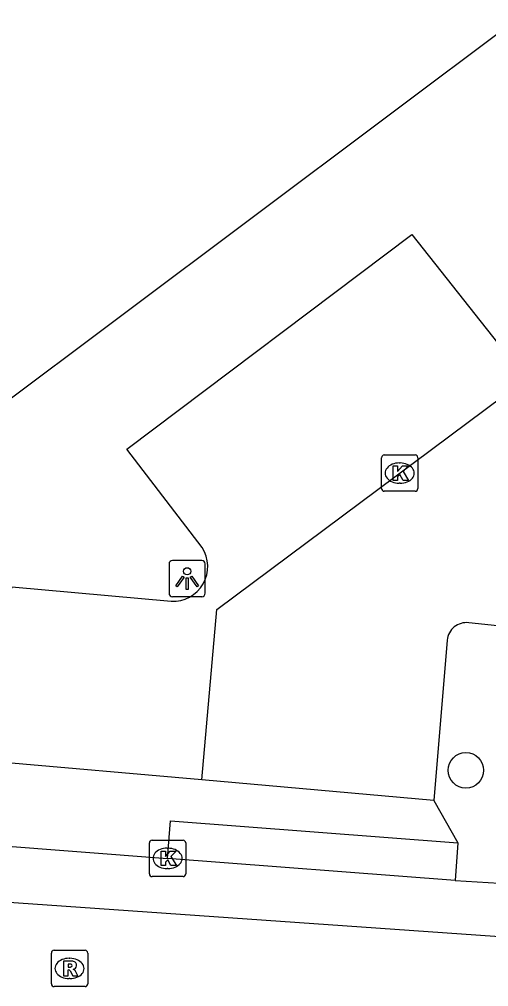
# Model space of a CAD drawing. Extents: x 159961 to 160856, y 382704 to 383353.
# Drawn here: x 160588.94 to 160601.87, y 382938.06 to 382964.7 of the extents above; entities that cross this region are included whole.
import ezdxf

# ---------------------------------------------------------------- set-up
doc = ezdxf.new("R2010")
doc.units = 0
for name, color, linetype in [('IMGEO_Boom', 7, 'Continuous'), ('IMGEO_Kolk', 7, 'Continuous'), ('IMGEO_Lichtpunt', 7, 'Continuous'), ('IMGEO_Pand', 7, 'Continuous'), ('IMGEO_Rijbaan_lokaal_gesloten', 7, 'Continuous'), ('IMGEO_Rijbaan_lokaal_open', 7, 'Continuous'), ('IMGEO_Rioolput', 7, 'Continuous'), ('IMGEO_Voetpad_open', 7, 'Continuous')]:
    doc.layers.add(name, color=color, linetype=linetype)

msp = doc.modelspace()

# ---------------------------------------------------------------- linework, layer by layer
at = {"layer": 'IMGEO_Boom'}
msp.add_circle((160601.244, 382944.017), 0.489, dxfattribs=at)
at = {"layer": 'IMGEO_Kolk'}
for p, q in [((160598.919, 382951.776), (160598.919, 382952.628)), ((160598.994, 382952.702), (160599.846, 382952.702)), ((160599.92, 382952.628), (160599.92, 382951.776)), ((160599.407, 382952.482), (160599.432, 382952.482)), ((160599.846, 382951.702), (160598.994, 382951.702)), ((160599.43, 382951.922), (160599.405, 382951.922)), ((160592.523, 382941.165), (160592.523, 382942.017)), ((160592.598, 382942.091), (160593.45, 382942.091)), ((160593.011, 382941.871), (160593.036, 382941.871)), ((160593.524, 382942.017), (160593.524, 382941.165)), ((160593.034, 382941.311), (160593.009, 382941.311)), ((160593.45, 382941.091), (160592.598, 382941.091))]:
    msp.add_line(p, q, dxfattribs=at)
for points in [[(160598.919, 382951.776), (160598.919, 382952.628)], [(160598.994, 382952.702), (160599.846, 382952.702)], [(160599.92, 382952.628), (160599.92, 382951.776)], [(160599.24, 382952.402), (160599.363, 382952.402), (160599.363, 382952.251), (160599.493, 382952.402), (160599.657, 382952.402), (160599.511, 382952.251), (160599.664, 382952.002), (160599.512, 382952.002), (160599.427, 382952.166), (160599.363, 382952.099), (160599.363, 382952.002), (160599.24, 382952.002), (160599.24, 382952.402)], [(160599.846, 382951.702), (160598.994, 382951.702)], [(160592.523, 382941.165), (160592.523, 382942.017)], [(160592.598, 382942.091), (160593.45, 382942.091)], [(160593.524, 382942.017), (160593.524, 382941.165)], [(160592.844, 382941.791), (160592.967, 382941.791), (160592.967, 382941.64), (160593.097, 382941.791), (160593.261, 382941.791), (160593.115, 382941.64), (160593.268, 382941.391), (160593.116, 382941.391), (160593.031, 382941.555), (160592.967, 382941.488), (160592.967, 382941.391), (160592.844, 382941.391), (160592.844, 382941.791)], [(160593.45, 382941.091), (160592.598, 382941.091)]]:
    msp.add_lwpolyline(points, dxfattribs=at)
for centre, start, end in [((160598.996, 382952.626), 91.552, 178.448), ((160598.996, 382952.626), 91.552, 178.448), ((160599.844, 382952.626), 1.552, 88.448), ((160599.844, 382952.626), 1.552, 88.448), ((160598.996, 382951.778), 181.552, 268.448), ((160598.996, 382951.778), 181.552, 268.448), ((160599.844, 382951.778), 271.552, 358.448), ((160599.844, 382951.778), 271.552, 358.448), ((160592.6, 382942.015), 91.552, 178.448), ((160592.6, 382942.015), 91.552, 178.448), ((160593.448, 382942.015), 1.552, 88.448), ((160593.448, 382942.015), 1.552, 88.448), ((160592.6, 382941.167), 181.552, 268.448), ((160592.6, 382941.167), 181.552, 268.448), ((160593.448, 382941.167), 271.552, 358.448), ((160593.448, 382941.167), 271.552, 358.448)]:
    msp.add_arc(centre, 0.0765, start, end, dxfattribs=at)
for centre, major_axis, ratio, start_param, end_param in [((160599.406, 382952.202), (-0.387, 0.002), 0.722429, 4.712389, 7.853982), ((160599.431, 382952.202), (-0.39, 0.002), 0.717154, 1.570796, 4.712389), ((160593.01, 382941.591), (-0.387, 0.002), 0.722429, 4.712389, 7.853982), ((160593.035, 382941.591), (-0.39, 0.002), 0.717154, 1.570796, 4.712389)]:
    msp.add_ellipse(centre, major_axis=major_axis, ratio=ratio, start_param=start_param, end_param=end_param, dxfattribs=at)
at = {"layer": 'IMGEO_Lichtpunt'}
for p, q in [((160593.064, 382949.701), (160593.064, 382948.894)), ((160593.064, 382949.701), (160593.064, 382948.894)), ((160593.966, 382949.796), (160593.158, 382949.796)), ((160593.966, 382949.796), (160593.158, 382949.796)), ((160594.06, 382948.894), (160594.06, 382949.701)), ((160594.06, 382948.894), (160594.06, 382949.701)), ((160593.158, 382948.8), (160593.966, 382948.8)), ((160593.158, 382948.8), (160593.966, 382948.8))]:
    msp.add_line(p, q, dxfattribs=at)
for points in [[(160593.438, 382949.365), (160593.477, 382949.337), (160593.289, 382949.075), (160593.251, 382949.102), (160593.438, 382949.365)], [(160593.54, 382949.317), (160593.587, 382949.317), (160593.587, 382948.995), (160593.54, 382948.995), (160593.54, 382949.317)], [(160593.65, 382949.337), (160593.688, 382949.364), (160593.875, 382949.102), (160593.836, 382949.074), (160593.65, 382949.337)]]:
    msp.add_lwpolyline(points, dxfattribs=at)
msp.add_circle((160593.563, 382949.499), 0.0994, dxfattribs=at)
for centre, start, end in [((160593.158, 382949.701), 90, 180), ((160593.158, 382949.701), 90, 180), ((160593.966, 382949.701), 0, 90), ((160593.966, 382949.701), 0, 90), ((160593.158, 382948.894), 180, 270), ((160593.158, 382948.894), 180, 270), ((160593.966, 382948.894), 270, 0), ((160593.966, 382948.894), 270, 360)]:
    msp.add_arc(centre, 0.0946, start, end, dxfattribs=at)
at = {"layer": 'IMGEO_Pand'}
msp.add_lwpolyline([(160637.67, 382961.705), (160602.645, 382964.701), (160588.123, 382953.831)], dxfattribs=at)
at = {"layer": 'IMGEO_Rijbaan_lokaal_gesloten'}
for points in [[(160585.755, 382942.145), (160593.024, 382941.591)], [(160600.944, 382940.986), (160593.024, 382941.591)], [(160600.944, 382940.986), (160606.405, 382940.651), (160616.753, 382939.899)], [(160616.753, 382939.899), (160616.611, 382938.423), (160585.624, 382940.588)]]:
    msp.add_lwpolyline(points, dxfattribs=at)
at = {"layer": 'IMGEO_Rijbaan_lokaal_open'}
for points in [[(160593.967, 382943.753), (160594.384, 382948.45), (160603.756, 382955.43), (160613.241, 382954.607)], [(160602.111, 382947.999), (160601.322, 382948.082)], [(160600.729, 382947.602), (160600.36, 382943.19)], [(160600.36, 382943.19), (160593.967, 382943.753)]]:
    msp.add_lwpolyline(points, dxfattribs=at)
msp.add_arc((160601.259, 382947.553), 0.532, 83.2178, 174.7586, dxfattribs=at)
at = {"layer": 'IMGEO_Rioolput'}
for p, q in [((160589.822, 382938.133), (160589.822, 382938.985)), ((160589.897, 382939.059), (160590.749, 382939.059)), ((160590.823, 382938.985), (160590.823, 382938.133)), ((160590.31, 382938.839), (160590.335, 382938.839)), ((160590.333, 382938.279), (160590.308, 382938.279)), ((160590.749, 382938.059), (160589.897, 382938.059))]:
    msp.add_line(p, q, dxfattribs=at)
for points in [[(160589.822, 382938.133), (160589.822, 382938.985)], [(160589.897, 382939.059), (160590.749, 382939.059)], [(160590.823, 382938.985), (160590.823, 382938.133)], [(160590.411, 382938.757), (160590.159, 382938.759), (160590.159, 382938.359)], [(160590.337, 382938.678), (160590.283, 382938.678), (160590.283, 382938.597)], [(160590.159, 382938.359), (160590.283, 382938.359), (160590.283, 382938.521), (160590.294, 382938.521)], [(160590.283, 382938.597), (160590.335, 382938.597)], [(160590.341, 382938.492), (160590.412, 382938.359), (160590.552, 382938.359), (160590.487, 382938.485)], [(160590.749, 382938.059), (160589.897, 382938.059)]]:
    msp.add_lwpolyline(points, dxfattribs=at)
for centre, radius, start, end in [((160589.899, 382938.983), 0.0765, 91.552, 178.448), ((160589.899, 382938.983), 0.0765, 91.552, 178.448), ((160590.747, 382938.983), 0.0765, 1.552, 88.448), ((160590.747, 382938.983), 0.0765, 1.552, 88.448), ((160590.343, 382938.582), 0.0964, 77.0061, 93.1865), ((160590.357, 382938.639), 0.0378, 276.6634, 79.6772), ((160590.41, 382938.647), 0.109, 350.3612, 89.416), ((160590.293, 382938.468), 0.0533, 26.0293, 88.6989), ((160590.319, 382938.786), 0.19, 274.7715, 282.9687), ((160590.408, 382938.647), 0.112, 277.5842, 350.9817), ((160590.392, 382938.432), 0.108, 29.5134, 73.7905), ((160589.899, 382938.135), 0.0765, 181.552, 268.448), ((160589.899, 382938.135), 0.0765, 181.552, 268.448), ((160590.747, 382938.135), 0.0765, 271.552, 358.448), ((160590.747, 382938.135), 0.0765, 271.552, 358.448)]:
    msp.add_arc(centre, radius, start, end, dxfattribs=at)
for centre, major_axis, ratio, start_param, end_param in [((160590.309, 382938.559), (-0.387, 0.002), 0.722429, 4.712389, 7.853982), ((160590.334, 382938.559), (-0.39, 0.002), 0.717154, 1.570796, 4.712389)]:
    msp.add_ellipse(centre, major_axis=major_axis, ratio=ratio, start_param=start_param, end_param=end_param, dxfattribs=at)
at = {"layer": 'IMGEO_Voetpad_open'}
for points in [[(160593.973, 382950.153), (160591.899, 382952.862), (160599.752, 382958.776), (160602.285, 382955.567)], [(160593.967, 382943.753), (160588.292, 382944.252), (160588.731, 382949.069), (160593.122, 382948.675)], [(160600.36, 382943.19), (160601.023, 382942.023)], [(160593.024, 382941.591), (160593.103, 382942.628), (160601.023, 382942.023)], [(160601.023, 382942.023), (160600.944, 382940.986)]]:
    msp.add_lwpolyline(points, dxfattribs=at)
msp.add_arc((160593.176, 382949.628), 0.955, 266.7834, 33.3518, dxfattribs=at)

doc.saveas('drawing.dxf')
